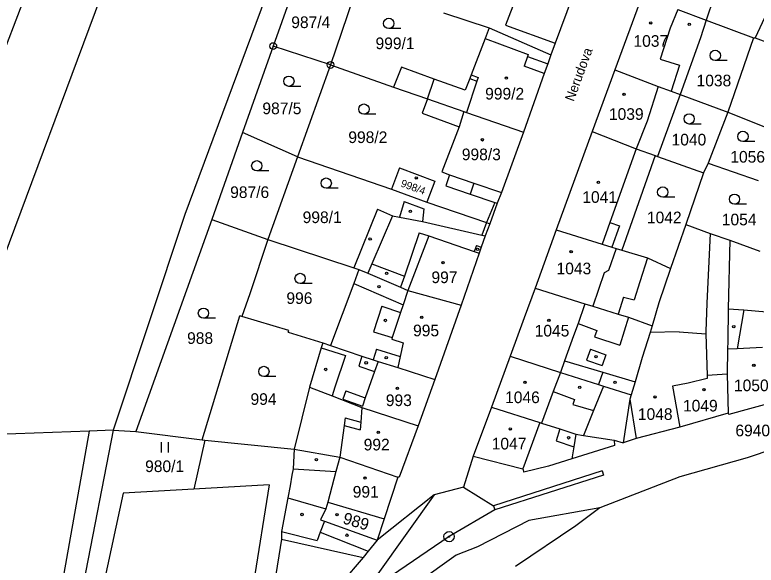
# Model space of a CAD drawing. Extents: x -593183 to -588034, y -1130415 to -1124994.
# Drawn here: x -591286.9 to -591178.8, y -1129085.7 to -1129005.4 of the extents above; entities that cross this region are included whole.
import ezdxf

# ---------------------------------------------------------------- set-up
doc = ezdxf.new("R2010")
doc.units = 0
for name, color, linetype in [('Vrstva 1', 7, 'Continuous'), ('Vrstva 15', 7, 'Continuous'), ('Vrstva 18', 7, 'Continuous'), ('Vrstva 19', 7, 'Continuous'), ('Vrstva 24', 7, 'Continuous'), ('Vrstva 25', 7, 'Continuous'), ('Vrstva 4', 7, 'Continuous')]:
    doc.layers.add(name, color=color, linetype=linetype)

msp = doc.modelspace()

# ---------------------------------------------------------------- linework, layer by layer
at = {"layer": 'Vrstva 1'}
for p, q in [((-591277.46, -1128982.03), (-591307.81, -1129061.25)), ((-591268.23, -1128986.43), (-591298.24, -1129066.98)), ((-591245.26, -1128989.18), (-591262.07, -1129034.56)), ((-591182.91, -1128996.96), (-591186.06, -1129006.21)), ((-591245.06, -1128998.31), (-591249.19, -1129010.01)), ((-591174.67, -1128999.49), (-591178.91, -1129008.81)), ((-591204.58, -1129000.17), (-591208.07, -1129009.58)), ((-591236.94, -1129001.02), (-591238.41, -1129005.57)), ((-591195.42, -1129002.71), (-591199.39, -1129013.48)), ((-591190.18, -1129004.67), (-591186.06, -1129006.21)), ((-591238.41, -1129005.57), (-591240.84, -1129012.76)), ((-591224.34, -1129005.16), (-591217.72, -1129007.34)), ((-591186.06, -1129006.21), (-591186.9, -1129008.81)), ((-591186.06, -1129006.21), (-591179.17, -1129008.79)), ((-591217.72, -1129007.34), (-591218.31, -1129008.9)), ((-591217.72, -1129007.34), (-591208.69, -1129011.29)), ((-591218.31, -1129008.9), (-591220.32, -1129014.18)), ((-591186.9, -1129008.81), (-591189.83, -1129017.06)), ((-591179.17, -1129008.79), (-591182.91, -1129019.67)), ((-591179.17, -1129008.79), (-591178.91, -1129008.81)), ((-591178.91, -1129008.81), (-591166.98, -1129013.27)), ((-591249.19, -1129010.01), (-591253.65, -1129022.63)), ((-591240.84, -1129012.76), (-591249.19, -1129010.01)), ((-591208.07, -1129009.58), (-591208.69, -1129011.29)), ((-591208.69, -1129011.29), (-591209.16, -1129012.61)), ((-591240.84, -1129012.76), (-591245.64, -1129026.14)), ((-591240.84, -1129012.76), (-591231.64, -1129016.02)), ((-591230.51, -1129013.08), (-591231.64, -1129016.02)), ((-591225.7, -1129014.81), (-591230.51, -1129013.08)), ((-591209.16, -1129012.61), (-591209.66, -1129014.02)), ((-591199.39, -1129013.48), (-591202.67, -1129022.46)), ((-591199.39, -1129013.48), (-591193.06, -1129015.9)), ((-591220.32, -1129014.18), (-591220.53, -1129014.73)), ((-591209.66, -1129014.02), (-591212.71, -1129022.58)), ((-591221.18, -1129016.43), (-591225.7, -1129014.81)), ((-591220.53, -1129014.73), (-591221.18, -1129016.43)), ((-591231.64, -1129016.02), (-591226.68, -1129017.71)), ((-591193.06, -1129015.9), (-591191.16, -1129016.56)), ((-591191.16, -1129016.56), (-591189.83, -1129017.06)), ((-591226.68, -1129017.71), (-591227.46, -1129019.81)), ((-591226.68, -1129017.71), (-591221.38, -1129019.56)), ((-591189.83, -1129017.06), (-591193.14, -1129026.11)), ((-591189.83, -1129017.06), (-591182.91, -1129019.67)), ((-591227.46, -1129019.81), (-591222.1, -1129021.79)), ((-591221.38, -1129019.56), (-591221.01, -1129019.69)), ((-591221.01, -1129019.69), (-591212.71, -1129022.58)), ((-591182.91, -1129019.67), (-591185.76, -1129027.09)), ((-591182.91, -1129019.67), (-591175.4, -1129022.64)), ((-591222.1, -1129021.79), (-591224.61, -1129028.36)), ((-591253.65, -1129022.63), (-591258.13, -1129035.3)), ((-591245.64, -1129026.14), (-591253.65, -1129022.63)), ((-591212.71, -1129022.58), (-591215.9, -1129031.35)), ((-591202.67, -1129022.46), (-591207.93, -1129036.82)), ((-591202.67, -1129022.46), (-591196.25, -1129024.99)), ((-591196.25, -1129024.99), (-591193.52, -1129025.97)), ((-591245.64, -1129026.14), (-591249.96, -1129038.21)), ((-591245.64, -1129026.14), (-591231.96, -1129030.9)), ((-591193.52, -1129025.97), (-591198.34, -1129039.8)), ((-591193.52, -1129025.97), (-591193.14, -1129026.11)), ((-591193.14, -1129026.11), (-591186.44, -1129028.51)), ((-591185.76, -1129027.09), (-591186.44, -1129028.51)), ((-591185.76, -1129027.09), (-591178.47, -1129029.63)), ((-591230.79, -1129027.77), (-591231.96, -1129030.9)), ((-591230.79, -1129027.77), (-591225.63, -1129029.7)), ((-591224.61, -1129028.36), (-591223.48, -1129028.8)), ((-591186.44, -1129028.51), (-591189.04, -1129036.06)), ((-591225.63, -1129029.7), (-591226.79, -1129032.78)), ((-591223.48, -1129028.8), (-591224.03, -1129030.41)), ((-591224.03, -1129030.41), (-591220.46, -1129031.61)), ((-591231.96, -1129030.9), (-591226.79, -1129032.78)), ((-591220.46, -1129031.61), (-591216.9, -1129032.81)), ((-591215.9, -1129031.35), (-591216.56, -1129032.93)), ((-591230.11, -1129032.7), (-591230.8, -1129034.95)), ((-591230.11, -1129032.7), (-591227.24, -1129033.77)), ((-591226.79, -1129032.78), (-591218.07, -1129035.76)), ((-591216.56, -1129032.93), (-591217.6, -1129035.93)), ((-591216.9, -1129032.81), (-591216.56, -1129032.93)), ((-591234.01, -1129033.79), (-591237.44, -1129042.35)), ((-591234.01, -1129033.79), (-591231.81, -1129034.75)), ((-591227.24, -1129033.77), (-591227.43, -1129035.61)), ((-591262.07, -1129034.56), (-591272.52, -1129066.05)), ((-591231.81, -1129034.75), (-591230.8, -1129034.95)), ((-591258.13, -1129035.3), (-591269.22, -1129066.26)), ((-591258.13, -1129035.3), (-591249.96, -1129038.21)), ((-591227.43, -1129035.61), (-591218.79, -1129037.58)), ((-591217.6, -1129035.93), (-591218.3, -1129037.69)), ((-591218.07, -1129035.76), (-591217.6, -1129035.93)), ((-591189.04, -1129036.06), (-591191.26, -1129042.45)), ((-591189.04, -1129036.06), (-591185.47, -1129037.37)), ((-591207.93, -1129036.82), (-591210.98, -1129045.34)), ((-591207.93, -1129036.82), (-591201.24, -1129038.9)), ((-591249.96, -1129038.21), (-591252.62, -1129046.17)), ((-591249.96, -1129038.21), (-591237.44, -1129042.35)), ((-591218.3, -1129037.69), (-591218.86, -1129039.33)), ((-591218.79, -1129037.58), (-591218.3, -1129037.69)), ((-591185.47, -1129037.37), (-591185.98, -1129047.5)), ((-591185.47, -1129037.37), (-591182.61, -1129038.33)), ((-591182.61, -1129038.33), (-591182.83, -1129048.33)), ((-591182.61, -1129038.33), (-591178.25, -1129039.94)), ((-591218.86, -1129039.33), (-591219.16, -1129040.21)), ((-591201.24, -1129038.9), (-591199.83, -1129039.34)), ((-591199.83, -1129039.34), (-591199.2, -1129039.54)), ((-591219.16, -1129040.21), (-591221.81, -1129047.8)), ((-591199.2, -1129039.54), (-591198.34, -1129039.8)), ((-591198.34, -1129039.8), (-591194.64, -1129040.92)), ((-591194.64, -1129040.92), (-591191.26, -1129042.45)), ((-591237.44, -1129042.35), (-591236.69, -1129042.6)), ((-591236.69, -1129042.6), (-591237.44, -1129044.63)), ((-591236.69, -1129042.6), (-591235.38, -1129043.16)), ((-591191.26, -1129042.45), (-591192.97, -1129047.47)), ((-591235.38, -1129043.16), (-591230.65, -1129045.19)), ((-591237.44, -1129044.63), (-591240.83, -1129053.71)), ((-591230.65, -1129045.19), (-591229.55, -1129045.66)), ((-591229.55, -1129045.66), (-591221.81, -1129047.8)), ((-591210.98, -1129045.34), (-591212.62, -1129049.66)), ((-591210.98, -1129045.34), (-591203.73, -1129047.61)), ((-591252.62, -1129046.17), (-591253.75, -1129049.47)), ((-591221.81, -1129047.8), (-591225.63, -1129058.67)), ((-591203.73, -1129047.61), (-591202.58, -1129047.97)), ((-591202.58, -1129047.97), (-591198.91, -1129049.12)), ((-591192.97, -1129047.47), (-591193.94, -1129050.82)), ((-591185.98, -1129047.5), (-591186.1, -1129051.65)), ((-591198.91, -1129049.12), (-591197.4, -1129049.56)), ((-591182.83, -1129048.33), (-591182.91, -1129053.06)), ((-591259.53, -1129067.46), (-591254.05, -1129049.38)), ((-591253.75, -1129049.47), (-591254.05, -1129049.38)), ((-591246.91, -1129051.5), (-591253.75, -1129049.47)), ((-591212.62, -1129049.66), (-591214.66, -1129055.27)), ((-591197.4, -1129049.56), (-591193.94, -1129050.82)), ((-591193.94, -1129050.82), (-591194.24, -1129051.79)), ((-591246.99, -1129051.77), (-591246.91, -1129051.5)), ((-591246.99, -1129051.77), (-591241.98, -1129053.32)), ((-591194.24, -1129051.79), (-591195.37, -1129055.46)), ((-591186.1, -1129051.65), (-591186.09, -1129051.99)), ((-591186.09, -1129051.99), (-591185.91, -1129058.09)), ((-591241.98, -1129053.32), (-591242.2, -1129054.04)), ((-591241.98, -1129053.32), (-591240.83, -1129053.71)), ((-591182.91, -1129053.06), (-591182.93, -1129054.25)), ((-591242.2, -1129054.04), (-591243.91, -1129059.75)), ((-591240.83, -1129053.71), (-591236.25, -1129055.27)), ((-591182.93, -1129054.25), (-591182.99, -1129057.85)), ((-591236.25, -1129055.27), (-591234.64, -1129055.78)), ((-591214.66, -1129055.27), (-591217.38, -1129062.68)), ((-591214.66, -1129055.27), (-591207.31, -1129057.62)), ((-591195.37, -1129055.46), (-591196.4, -1129058.99)), ((-591234.64, -1129055.78), (-591233.88, -1129056.02)), ((-591233.88, -1129056.02), (-591231, -1129056.92)), ((-591231, -1129056.92), (-591225.63, -1129058.67)), ((-591207.31, -1129057.62), (-591201.75, -1129059.39)), ((-591182.99, -1129057.85), (-591182.83, -1129063.56)), ((-591225.63, -1129058.67), (-591228.06, -1129065.41)), ((-591185.91, -1129058.53), (-591188.69, -1129059.17)), ((-591185.91, -1129058.09), (-591185.91, -1129058.53)), ((-591243.91, -1129059.75), (-591246.14, -1129068.8)), ((-591243.91, -1129059.75), (-591240.62, -1129061.03)), ((-591201.75, -1129059.39), (-591201.01, -1129059.63)), ((-591201.01, -1129059.63), (-591196.99, -1129060.91)), ((-591196.4, -1129058.99), (-591196.99, -1129060.91)), ((-591188.69, -1129059.17), (-591190.99, -1129059.63)), ((-591190.99, -1129059.63), (-591189.91, -1129065.62)), ((-591240.62, -1129061.03), (-591236.26, -1129062.73)), ((-591196.99, -1129060.91), (-591197.19, -1129061.53)), ((-591197.19, -1129061.53), (-591198.16, -1129067.91)), ((-591174.75, -1129061.56), (-591182.76, -1129063.76)), ((-591236.26, -1129062.73), (-591228.06, -1129065.41)), ((-591217.38, -1129062.68), (-591220.06, -1129069.84)), ((-591217.38, -1129062.68), (-591210.31, -1129064.94)), ((-591182.83, -1129063.56), (-591189.91, -1129065.62)), ((-591182.83, -1129063.56), (-591182.76, -1129063.76)), ((-591161.34, -1129063.85), (-591180.09, -1129070.07)), ((-591228.06, -1129065.41), (-591230.81, -1129072.88)), ((-591210.31, -1129064.94), (-591210.06, -1129065.02)), ((-591210.06, -1129065.02), (-591207.4, -1129065.87)), ((-591276.02, -1129066.18), (-591298.24, -1129066.98)), ((-591276.02, -1129066.18), (-591286.52, -1129124.66)), ((-591272.52, -1129066.05), (-591284.36, -1129126.62)), ((-591272.52, -1129066.05), (-591276.02, -1129066.18)), ((-591272.52, -1129066.05), (-591269.22, -1129066.26)), ((-591269.22, -1129066.26), (-591259.53, -1129067.46)), ((-591207.4, -1129065.87), (-591205.06, -1129066.62)), ((-591189.91, -1129065.62), (-591196.26, -1129067.28)), ((-591259.53, -1129067.46), (-591259.17, -1129067.5)), ((-591259.17, -1129067.5), (-591246.14, -1129068.8)), ((-591205.06, -1129066.62), (-591203.96, -1129066.8)), ((-591203.96, -1129066.8), (-591199.49, -1129067.51)), ((-591199.49, -1129067.51), (-591199.45, -1129068.28)), ((-591199.49, -1129067.51), (-591198.16, -1129067.91)), ((-591196.26, -1129067.28), (-591198.16, -1129067.91)), ((-591199.45, -1129068.28), (-591205.63, -1129070.21)), ((-591246.14, -1129068.8), (-591246.27, -1129071.67)), ((-591246.14, -1129068.8), (-591239.5, -1129070)), ((-591239.5, -1129070), (-591231.04, -1129072.9)), ((-591220.06, -1129069.84), (-591221.43, -1129074.38)), ((-591220.06, -1129069.84), (-591212.8, -1129071.67)), ((-591205.63, -1129070.21), (-591209.04, -1129071.28)), ((-591180.09, -1129070.07), (-591189.88, -1129072.84)), ((-591246.27, -1129071.67), (-591246.47, -1129072.63)), ((-591212.8, -1129071.67), (-591212.64, -1129072.16)), ((-591209.04, -1129071.28), (-591212.64, -1129072.16)), ((-591246.47, -1129072.63), (-591246.71, -1129074.15)), ((-591231.04, -1129072.9), (-591233.03, -1129079)), ((-591230.81, -1129072.88), (-591231.04, -1129072.9)), ((-591189.88, -1129072.84), (-591201.57, -1129077.39)), ((-591249.77, -1129074.03), (-591260.77, -1129074.65)), ((-591249.77, -1129074.03), (-591253.71, -1129098.47)), ((-591260.77, -1129074.65), (-591271.07, -1129075.24)), ((-591246.71, -1129074.15), (-591247.06, -1129075.92)), ((-591221.43, -1129074.38), (-591225.73, -1129075.46)), ((-591271.07, -1129075.24), (-591281.81, -1129124.74)), ((-591247.06, -1129075.92), (-591248, -1129080.81)), ((-591247.06, -1129075.92), (-591241.53, -1129077.54)), ((-591225.73, -1129075.46), (-591234.03, -1129082.08)), ((-591241.22, -1129076.57), (-591241.53, -1129077.54)), ((-591241.22, -1129076.57), (-591233.03, -1129079)), ((-591201.57, -1129077.39), (-591205.05, -1129080.01)), ((-591233.03, -1129079), (-591234.03, -1129082.08)), ((-591205.05, -1129080.01), (-591213.85, -1129085.93)), ((-591248, -1129080.81), (-591247.99, -1129081.96)), ((-591247.99, -1129081.96), (-591250.72, -1129098.85)), ((-591247.99, -1129081.96), (-591236.06, -1129084.63)), ((-591234.03, -1129082.08), (-591235.33, -1129083.71)), ((-591235.33, -1129083.71), (-591236.06, -1129084.63)), ((-591236.06, -1129084.63), (-591248.54, -1129099.05))]:
    msp.add_line(p, q, dxfattribs=at)
at = {"layer": 'Vrstva 24'}
for centre, radius in [((-591249.19, -1129010.01), 0.5), ((-591249.19, -1129010.01), 0.0327), ((-591240.84, -1129012.76), 0.5), ((-591240.84, -1129012.76), 0.0327), ((-591223.56, -1129081.58), 0.75), ((-591223.56, -1129081.58), 0.0903)]:
    msp.add_circle(centre, radius, dxfattribs=at)
at = {"layer": 'Vrstva 25'}
for p, q in [((-591230.6, -1129007.44), (-591232.35, -1129007.44)), ((-591182.98, -1129012.11), (-591184.73, -1129012.11)), ((-591245.16, -1129015.88), (-591246.91, -1129015.88)), ((-591234.21, -1129019.95), (-591235.96, -1129019.95)), ((-591186.79, -1129021.38), (-591188.54, -1129021.38)), ((-591178.95, -1129023.93), (-591180.7, -1129023.93)), ((-591249.84, -1129028.22), (-591251.59, -1129028.22)), ((-591239.71, -1129030.75), (-591241.46, -1129030.75)), ((-591190.65, -1129032.05), (-591192.4, -1129032.05)), ((-591180.18, -1129033.09), (-591181.93, -1129033.09)), ((-591243.52, -1129044.66), (-591245.27, -1129044.66)), ((-591257.62, -1129049.72), (-591259.37, -1129049.72)), ((-591248.8, -1129058.23), (-591250.55, -1129058.23)), ((-591265.51, -1129067.81), (-591265.51, -1129069.31)), ((-591264.48, -1129069.31), (-591264.48, -1129067.81))]:
    msp.add_line(p, q, dxfattribs=at)
for centre, radius in [((-591232.35, -1129006.69), 0.75), ((-591194.15, -1129006.62), 0.175), ((-591194.15, -1129006.62), 0.15), ((-591188.53, -1129006.84), 0.175), ((-591184.73, -1129011.36), 0.75), ((-591246.91, -1129015.13), 0.75), ((-591215.2, -1129014.68), 0.175), ((-591215.2, -1129014.68), 0.15), ((-591198.03, -1129017.03), 0.175), ((-591198.03, -1129017.03), 0.15), ((-591235.96, -1129019.2), 0.75), ((-591188.54, -1129020.63), 0.75), ((-591180.7, -1129023.18), 0.75), ((-591218.69, -1129023.68), 0.175), ((-591218.69, -1129023.68), 0.15), ((-591251.59, -1129027.47), 0.75), ((-591241.46, -1129030), 0.75), ((-591228.34, -1129029.24), 0.175), ((-591228.34, -1129029.24), 0.15), ((-591201.78, -1129029.88), 0.175), ((-591201.78, -1129029.88), 0.15), ((-591192.4, -1129031.3), 0.75), ((-591181.93, -1129032.34), 0.75), ((-591229.18, -1129034.1), 0.175), ((-591235.06, -1129038.14), 0.175), ((-591219.4, -1129039.67), 0.175), ((-591205.75, -1129039.99), 0.175), ((-591205.75, -1129039.99), 0.15), ((-591224.43, -1129041.61), 0.175), ((-591224.43, -1129041.61), 0.15), ((-591245.27, -1129043.91), 0.75), ((-591232.65, -1129043.17), 0.175), ((-591233.77, -1129045.11), 0.175), ((-591259.37, -1129048.97), 0.75), ((-591232.83, -1129050.04), 0.175), ((-591227.53, -1129049.57), 0.175), ((-591227.53, -1129049.57), 0.15), ((-591209, -1129050.01), 0.175), ((-591209, -1129050.01), 0.15), ((-591182.03, -1129050.96), 0.175), ((-591232.72, -1129055.45), 0.175), ((-591202.12, -1129055.34), 0.175), ((-591250.55, -1129057.48), 0.75), ((-591235.64, -1129056.22), 0.175), ((-591179.11, -1129056.6), 0.175), ((-591179.11, -1129056.6), 0.15), ((-591241.54, -1129057.19), 0.175), ((-591212.49, -1129059.07), 0.175), ((-591212.49, -1129059.07), 0.15), ((-591199.34, -1129059.08), 0.175), ((-591231.08, -1129059.95), 0.175), ((-591231.08, -1129059.95), 0.15), ((-591204.49, -1129059.81), 0.175), ((-591186.39, -1129060.14), 0.175), ((-591186.39, -1129060.14), 0.15), ((-591193.51, -1129061.2), 0.175), ((-591193.51, -1129061.2), 0.15), ((-591233.88, -1129066.38), 0.175), ((-591233.88, -1129066.38), 0.15), ((-591214.62, -1129065.87), 0.175), ((-591214.62, -1129065.87), 0.15), ((-591206.13, -1129067.16), 0.175), ((-591242.9, -1129070.34), 0.175), ((-591235.79, -1129073.03), 0.175), ((-591235.79, -1129073.03), 0.15), ((-591244.99, -1129078.35), 0.175), ((-591239.89, -1129078.36), 0.175), ((-591239.89, -1129078.36), 0.15), ((-591238.45, -1129081.37), 0.175)]:
    msp.add_circle(centre, radius, dxfattribs=at)
at = {"layer": 'Vrstva 4'}
for p, q in [((-591212.2, -1128998.8), (-591215.33, -1129006.95)), ((-591190.18, -1129004.67), (-591191.3, -1129007.38)), ((-591215.33, -1129006.95), (-591208.07, -1129009.58)), ((-591191.3, -1129007.38), (-591192.77, -1129011.89)), ((-591218.31, -1129008.9), (-591212, -1129011.24)), ((-591212, -1129011.24), (-591212.1, -1129011.52)), ((-591212.1, -1129011.52), (-591212.62, -1129012.93)), ((-591212.1, -1129011.52), (-591209.16, -1129012.61)), ((-591192.77, -1129011.89), (-591189.94, -1129012.81)), ((-591209.66, -1129014.02), (-591212.62, -1129012.93)), ((-591189.94, -1129012.81), (-591191.16, -1129016.56)), ((-591220.32, -1129014.18), (-591219.31, -1129014.57)), ((-591219.31, -1129014.57), (-591219.52, -1129015.12)), ((-591226.68, -1129017.71), (-591225.7, -1129014.81)), ((-591219.52, -1129015.12), (-591221.01, -1129019.69)), ((-591220.53, -1129014.73), (-591219.52, -1129015.12)), ((-591193.06, -1129015.9), (-591194.68, -1129020.94)), ((-591221.38, -1129019.56), (-591222.1, -1129021.79)), ((-591194.68, -1129020.94), (-591196.25, -1129024.99)), ((-591196.25, -1129024.99), (-591200.1, -1129035.73)), ((-591223.48, -1129028.8), (-591219.94, -1129030)), ((-591219.94, -1129030), (-591220.46, -1129031.61)), ((-591219.94, -1129030), (-591215.9, -1129031.35)), ((-591216.9, -1129032.81), (-591218.07, -1129035.76)), ((-591231.81, -1129034.75), (-591234.79, -1129041.77)), ((-591230.8, -1129034.95), (-591227.43, -1129035.61)), ((-591218.07, -1129035.76), (-591218.79, -1129037.58)), ((-591200.1, -1129035.73), (-591201.24, -1129038.9)), ((-591200.1, -1129035.73), (-591198.71, -1129036.23)), ((-591198.71, -1129036.23), (-591199.83, -1129039.34)), ((-591227.92, -1129037.25), (-591230.03, -1129043.57)), ((-591227.92, -1129037.25), (-591226.48, -1129037.71)), ((-591226.48, -1129037.71), (-591229.55, -1129045.66)), ((-591226.48, -1129037.71), (-591219.87, -1129039.97)), ((-591219.57, -1129039.09), (-591219.87, -1129039.97)), ((-591219.57, -1129039.09), (-591218.86, -1129039.33)), ((-591219.87, -1129039.97), (-591219.16, -1129040.21)), ((-591199.2, -1129039.54), (-591200.31, -1129042.73)), ((-591194.64, -1129040.92), (-591195.73, -1129044.4)), ((-591234.79, -1129041.77), (-591235.38, -1129043.16)), ((-591234.79, -1129041.77), (-591230.03, -1129043.57)), ((-591200.31, -1129042.73), (-591200.92, -1129043.09)), ((-591230.03, -1129043.57), (-591230.65, -1129045.19)), ((-591200.92, -1129043.09), (-591202.58, -1129047.97)), ((-591237.44, -1129044.63), (-591230.24, -1129047.75)), ((-591195.73, -1129044.4), (-591196.55, -1129047.01)), ((-591229.55, -1129045.66), (-591230.24, -1129047.75)), ((-591198.13, -1129046.65), (-591198.91, -1129049.12)), ((-591198.13, -1129046.65), (-591196.55, -1129047.01)), ((-591233.37, -1129047.97), (-591234.56, -1129051.72)), ((-591233.37, -1129047.97), (-591230.62, -1129048.88)), ((-591230.24, -1129047.75), (-591230.62, -1129048.88)), ((-591203.78, -1129047.75), (-591204.75, -1129050.47)), ((-591203.73, -1129047.61), (-591203.78, -1129047.75)), ((-591230.62, -1129048.88), (-591231.83, -1129052.53)), ((-591182.83, -1129048.33), (-591180.59, -1129048.5)), ((-591180.59, -1129048.5), (-591181.54, -1129054.17)), ((-591180.59, -1129048.5), (-591177.28, -1129048.76)), ((-591197.4, -1129049.56), (-591198.67, -1129053.62)), ((-591204.75, -1129050.47), (-591205.39, -1129052.26)), ((-591204.75, -1129050.47), (-591201.99, -1129051.52)), ((-591234.56, -1129051.72), (-591231.83, -1129052.53)), ((-591205.39, -1129052.26), (-591206.71, -1129055.95)), ((-591201.99, -1129051.52), (-591202.32, -1129052.45)), ((-591202.32, -1129052.45), (-591198.67, -1129053.62)), ((-591189.98, -1129051.69), (-591194.24, -1129051.79)), ((-591189.98, -1129051.69), (-591186.09, -1129051.99)), ((-591231.83, -1129052.53), (-591231.91, -1129052.77)), ((-591231.91, -1129052.77), (-591230.23, -1129053.29)), ((-591230.23, -1129053.29), (-591230.66, -1129055.32)), ((-591242.2, -1129054.04), (-591238.65, -1129055.17)), ((-591234.14, -1129054.22), (-591234.64, -1129055.78)), ((-591234.14, -1129054.22), (-591230.66, -1129055.32)), ((-591202.95, -1129054.24), (-591203.51, -1129055.82)), ((-591202.95, -1129054.24), (-591200.69, -1129055.04)), ((-591181.54, -1129054.17), (-591182.93, -1129054.25)), ((-591177.84, -1129053.96), (-591181.54, -1129054.17)), ((-591238.65, -1129055.17), (-591240.2, -1129059.77)), ((-591236.25, -1129055.27), (-591236.71, -1129056.73)), ((-591230.66, -1129055.32), (-591231, -1129056.92)), ((-591200.69, -1129055.04), (-591201.25, -1129056.62)), ((-591236.71, -1129056.73), (-591234.4, -1129057.48)), ((-591233.88, -1129056.02), (-591234.4, -1129057.48)), ((-591206.71, -1129055.95), (-591207.31, -1129057.62)), ((-591206.71, -1129055.95), (-591201.11, -1129057.6)), ((-591203.51, -1129055.82), (-591201.25, -1129056.62)), ((-591234.4, -1129057.48), (-591235.77, -1129061.34)), ((-591207.31, -1129057.62), (-591208.36, -1129060.41)), ((-591201.11, -1129057.6), (-591201.75, -1129059.39)), ((-591201.11, -1129057.6), (-591196.4, -1129058.99)), ((-591182.99, -1129057.85), (-591185.91, -1129058.09)), ((-591240.2, -1129059.77), (-591240.62, -1129061.03)), ((-591201.01, -1129059.63), (-591202.48, -1129063.19)), ((-591238.62, -1129060.33), (-591239.04, -1129061.51)), ((-591238.62, -1129060.33), (-591235.77, -1129061.34)), ((-591208.36, -1129060.41), (-591210.06, -1129065.02)), ((-591208.36, -1129060.41), (-591205.24, -1129061.57)), ((-591239.04, -1129061.51), (-591236.19, -1129062.52)), ((-591235.77, -1129061.34), (-591236.19, -1129062.52)), ((-591205.24, -1129061.57), (-591205.52, -1129062.32)), ((-591197.19, -1129061.53), (-591196.26, -1129067.28)), ((-591236.26, -1129062.73), (-591236.42, -1129064.89)), ((-591205.52, -1129062.32), (-591202.48, -1129063.19)), ((-591202.48, -1129063.19), (-591203.96, -1129066.8)), ((-591238.72, -1129064.26), (-591238.87, -1129065.36)), ((-591238.72, -1129064.26), (-591236.42, -1129064.89)), ((-591238.87, -1129065.36), (-591239.5, -1129070)), ((-591238.87, -1129065.36), (-591236.5, -1129065.99)), ((-591236.42, -1129064.89), (-591236.5, -1129065.99)), ((-591210.31, -1129064.94), (-591212.8, -1129071.67)), ((-591207.4, -1129065.87), (-591207.95, -1129067.58)), ((-591259.17, -1129067.5), (-591260.77, -1129074.65)), ((-591207.95, -1129067.58), (-591205.35, -1129068.47)), ((-591205.06, -1129066.62), (-591205.35, -1129068.47)), ((-591205.35, -1129068.47), (-591205.63, -1129070.21)), ((-591239.5, -1129070), (-591240.05, -1129072.09)), ((-591246.27, -1129071.67), (-591240.05, -1129072.09)), ((-591240.05, -1129072.09), (-591241.22, -1129076.57)), ((-591201.24, -1129071.97), (-591217.06, -1129077.09)), ((-591201.02, -1129072.62), (-591216.86, -1129077.69)), ((-591201.24, -1129071.97), (-591201.02, -1129072.62)), ((-591221.43, -1129074.38), (-591217.06, -1129077.09)), ((-591225.73, -1129075.46), (-591233.94, -1129086.99)), ((-591217.06, -1129077.09), (-591216.86, -1129077.69)), ((-591241.53, -1129077.54), (-591242.3, -1129079.14)), ((-591216.86, -1129077.69), (-591223.56, -1129081.58)), ((-591201.57, -1129077.39), (-591211.92, -1129079.23)), ((-591241.73, -1129079.34), (-591242.33, -1129080.92)), ((-591242.3, -1129079.14), (-591241.73, -1129079.34)), ((-591241.73, -1129079.34), (-591234.03, -1129082.08)), ((-591211.92, -1129079.23), (-591219.42, -1129083.08)), ((-591248, -1129080.81), (-591242.79, -1129082.15)), ((-591242.33, -1129080.92), (-591242.79, -1129082.15)), ((-591242.33, -1129080.92), (-591235.33, -1129083.71)), ((-591223.56, -1129081.58), (-591233.01, -1129088.04)), ((-591219.42, -1129083.08), (-591222.53, -1129084.28)), ((-591222.53, -1129084.28), (-591229.08, -1129088.94))]:
    msp.add_line(p, q, dxfattribs=at)

# ---------------------------------------------------------------- texts
at = {"layer": 'Vrstva 15'}
msp.add_text('Nerudova', height=1.4, rotation=69.944, dxfattribs=at).set_placement((-591205.38, -1129018.18))
at = {"layer": 'Vrstva 18'}
for s, p in [('987/4', (-591246.56, -1129007.38)), ('999/1', (-591234.27, -1129010.45)), ('1038', (-591187.46, -1129015.88)), ('987/5', (-591250.77, -1129019.94)), ('998/2', (-591238.24, -1129024.15)), ('1040', (-591191.11, -1129024.5)), ('1056', (-591182.54, -1129027.01)), ('987/6', (-591255.47, -1129032.17)), ('998/1', (-591244.9, -1129035.83)), ('1042', (-591194.7, -1129035.86)), ('1054', (-591183.78, -1129036.16)), ('996', (-591247.27, -1129047.63)), ('988', (-591261.75, -1129053.46)), ('994', (-591252.5, -1129062.36)), ('6940', (-591181.8, -1129066.94)), ('980/1', (-591267.87, -1129072.16))]:
    msp.add_text(s, height=1.7, dxfattribs=at).set_placement(p)
at = {"layer": 'Vrstva 19'}
for s, p in [('1037', (-591196.66, -1129010.11)), ('999/2', (-591218.29, -1129017.8)), ('1039', (-591200.24, -1129020.77)), ('998/3', (-591221.69, -1129026.66)), ('1041', (-591204.12, -1129032.88)), ('1043', (-591207.88, -1129043.3)), ('997', (-591226.12, -1129044.59)), ('995', (-591228.8, -1129052.35)), ('1045', (-591211.07, -1129052.38)), ('1050', (-591182.01, -1129060.36)), ('993', (-591232.77, -1129062.53)), ('1046', (-591215.38, -1129062.1)), ('1049', (-591189.44, -1129063.32)), ('1048', (-591196.02, -1129064.55)), ('992', (-591236, -1129069)), ('1047', (-591217.33, -1129068.86)), ('991', (-591237.6, -1129075.89))]:
    msp.add_text(s, height=1.7, dxfattribs=at).set_placement(p)
for s, height, rotation, p in [('998/4', 1.1, 339.8925, (-591230.69, -1129030.46)), ('989', 1.7, 343.427, (-591239.16, -1129079.62))]:
    msp.add_text(s, height=height, rotation=rotation, dxfattribs=at).set_placement(p)

doc.saveas('drawing.dxf')
